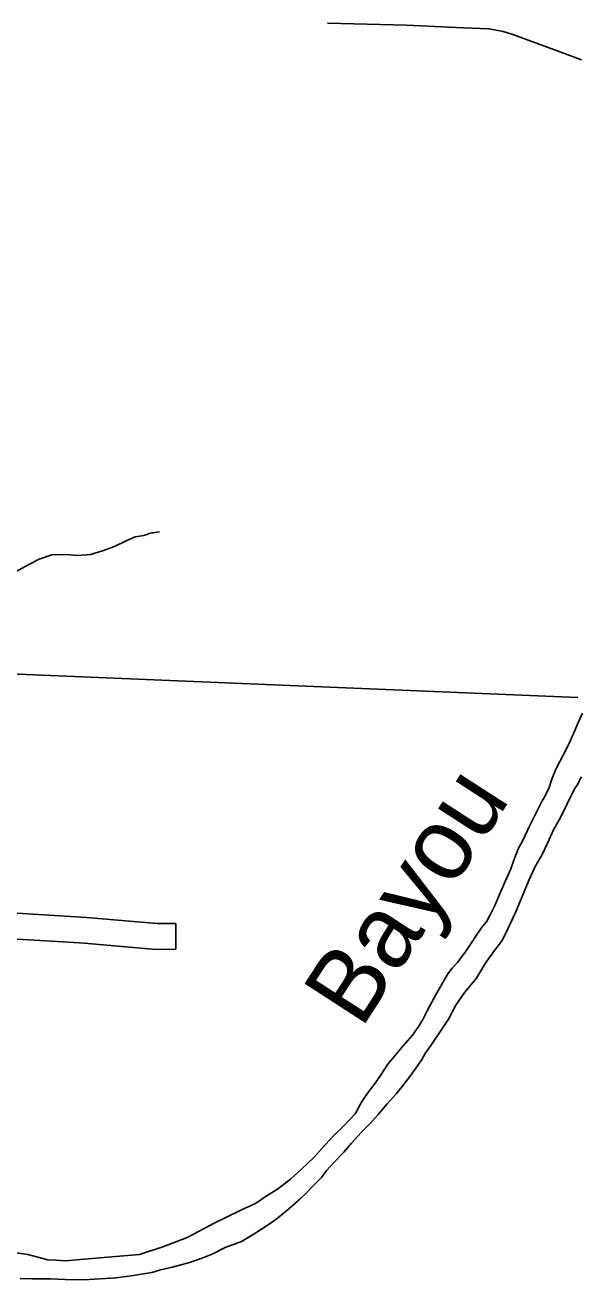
# Model space of a CAD drawing. Extents: x 1196286 to 1268366, y 2040822 to 2082115.
# Drawn here: x 1229359 to 1230571, y 2052324 to 2055063 of the extents above; entities that cross this region are included whole.
import ezdxf

# ---------------------------------------------------------------- set-up
doc = ezdxf.new("R2010")
doc.units = 0
for name, color, linetype in [('62', 7, 'Continuous'), ('Level 69', 7, 'Continuous'), ('Level 86', 7, 'Continuous'), ('Level 87', 7, 'Continuous')]:
    doc.layers.add(name, color=color, linetype=linetype)

msp = doc.modelspace()

# ---------------------------------------------------------------- linework, layer by layer
at = {"layer": '62'}
for p, q in [((1229632.9, 2053954.1), (1229652.4, 2053957.2)), ((1229554.2, 2053925.1), (1229579.8, 2053937.5)), ((1229579.8, 2053937.5), (1229599.4, 2053945.9)), ((1229599.4, 2053945.9), (1229617.8, 2053948.6)), ((1229617.8, 2053948.6), (1229632.9, 2053954.1)), ((1229389.7, 2053897.3), (1229417.6, 2053906.7)), ((1229417.6, 2053906.7), (1229447.6, 2053907.8)), ((1229447.6, 2053907.8), (1229473.4, 2053905.1)), ((1229473.4, 2053905.1), (1229501.5, 2053907.4)), ((1229501.5, 2053907.4), (1229528.2, 2053915.3)), ((1229528.2, 2053915.3), (1229554.2, 2053925.1)), ((1229338.4, 2053869.8), (1229367.5, 2053885.5)), ((1229367.5, 2053885.5), (1229389.7, 2053897.3))]:
    msp.add_line(p, q, dxfattribs=at)
for points in [[(1229309.7, 2052387.8), (1229365.1, 2052379.5), (1229408.7, 2052368), (1229426, 2052367), (1229447.3, 2052365.6), (1229488.2, 2052369.1), (1229548.2, 2052374.7), (1229608.2, 2052379.5), (1229659.7, 2052396.1), (1229712.4, 2052416.8), (1229773.2, 2052448.3), (1229796.6, 2052460.4), (1229831.2, 2052476.8), (1229861.8, 2052491.1), (1229886.7, 2052508.4), (1229909.4, 2052522), (1229938.2, 2052544.2), (1229961.7, 2052565.6), (1229988.6, 2052591.2), (1230013.7, 2052618.7), (1230032.3, 2052639.1), (1230052.5, 2052658.8), (1230078.7, 2052686.6), (1230092.9, 2052712), (1230107.8, 2052734.7), (1230119.2, 2052748.5), (1230132.6, 2052768.2), (1230142.5, 2052782.8), (1230150.6, 2052794.7), (1230182.9, 2052834.1), (1230203.9, 2052858.6), (1230217.6, 2052877.6), (1230226.4, 2052892.1), (1230236.4, 2052911.2), (1230246.1, 2052930.2), (1230256.4, 2052949.3), (1230261.8, 2052958.2), (1230281.4, 2052992.2), (1230290.9, 2053004.8), (1230301.9, 2053016.7), (1230309.5, 2053027.1), (1230319.8, 2053039.8), (1230355, 2053094.2), (1230365.7, 2053105.7), (1230372.6, 2053119.5), (1230384.2, 2053142.7), (1230391.5, 2053160.2), (1230403.5, 2053186.8), (1230418.6, 2053221.5), (1230425.2, 2053239.9), (1230435.6, 2053266.1), (1230444.5, 2053282.9), (1230458.8, 2053312.7), (1230469.5, 2053334.8), (1230485.3, 2053366.5), (1230494.5, 2053381.8), (1230501.9, 2053399), (1230507.7, 2053417.4), (1230517.4, 2053440.5), (1230533.2, 2053470.8), (1230545.5, 2053494.7), (1230552.1, 2053510.4), (1230558.3, 2053523.5), (1230566.4, 2053542.1), (1230574.9, 2053561.2)], [(1230573, 2053422.1), (1230563, 2053403.8), (1230557.3, 2053395.6), (1230526.4, 2053331.7), (1230511.9, 2053306.4), (1230499.5, 2053279.1), (1230487.2, 2053252.9), (1230471.4, 2053226.4), (1230457.2, 2053194.3), (1230445.5, 2053166.3), (1230428.9, 2053126.3), (1230412.7, 2053091.9), (1230400, 2053065), (1230383.2, 2053043), (1230362.6, 2053014.7), (1230343.4, 2052982.7), (1230317.9, 2052952.2), (1230298.8, 2052923.5), (1230282.3, 2052892.9), (1230266.6, 2052869.4), (1230247.1, 2052840.3), (1230237.2, 2052826.2), (1230232.2, 2052819.5), (1230223.7, 2052803.8), (1230204.3, 2052775.9), (1230187.5, 2052753.2), (1230169.2, 2052730.9), (1230149, 2052708.6), (1230128.9, 2052684.8), (1230110.2, 2052664), (1230092.4, 2052645.8), (1230071.1, 2052622.4), (1230054, 2052603.1), (1230033.4, 2052581.2), (1230016.7, 2052562.6), (1230005.3, 2052547.7), (1229984.7, 2052526.6), (1229970.7, 2052512.1), (1229958.5, 2052500.3), (1229934.3, 2052479.2), (1229913.1, 2052461.8), (1229895.7, 2052448.9), (1229874.5, 2052434.5), (1229856.4, 2052423.1), (1229831.1, 2052408), (1229795.7, 2052394.6), (1229768.5, 2052380.7), (1229743.3, 2052370.5), (1229715.4, 2052361.5), (1229680.1, 2052351.8), (1229651.9, 2052345.1), (1229635.7, 2052340.4), (1229590.3, 2052332.7), (1229557.3, 2052328.7), (1229487.2, 2052324), (1229446.7, 2052325), (1229414.5, 2052326.5), (1229375.2, 2052326.7), (1229347.9, 2052327.1)]]:
    msp.add_lwpolyline(points, dxfattribs=at)
at = {"layer": 'Level 69'}
msp.add_line((1229687.9, 2053101.8), (1229688.1, 2053045.6), dxfattribs=at)
for points in [[(1229493, 2053114.9), (1229469.6, 2053116.9), (1229294.6, 2053127.1)], [(1229687.9, 2053101.8), (1229647.2, 2053101.7), (1229493, 2053114.9)], [(1229488.2, 2053058.8), (1229465.5, 2053060.8), (1229291.3, 2053070.9)], [(1229688.1, 2053045.6), (1229644.9, 2053045.4), (1229488.2, 2053058.8)]]:
    msp.add_lwpolyline(points, dxfattribs=at)
at = {"layer": 'Level 86'}
msp.add_lwpolyline([(1228714.9, 2053672.6), (1230564.6, 2053595.5)], dxfattribs=at)
at = {"layer": 'Level 87'}
msp.add_lwpolyline([(1230018.7, 2055067.2), (1230190.7, 2055063), (1230315.1, 2055057.1), (1230371.7, 2055054.9), (1230401.6, 2055048.8), (1230422.8, 2055042.7), (1230541.3, 2054999.1), (1230573, 2054987.5)], dxfattribs=at)

# ---------------------------------------------------------------- texts
at = {"layer": '62'}
msp.add_text('Bayou', height=158.4, rotation=57.06, dxfattribs=at).set_placement((1230092.1, 2052870))

doc.saveas('drawing.dxf')
